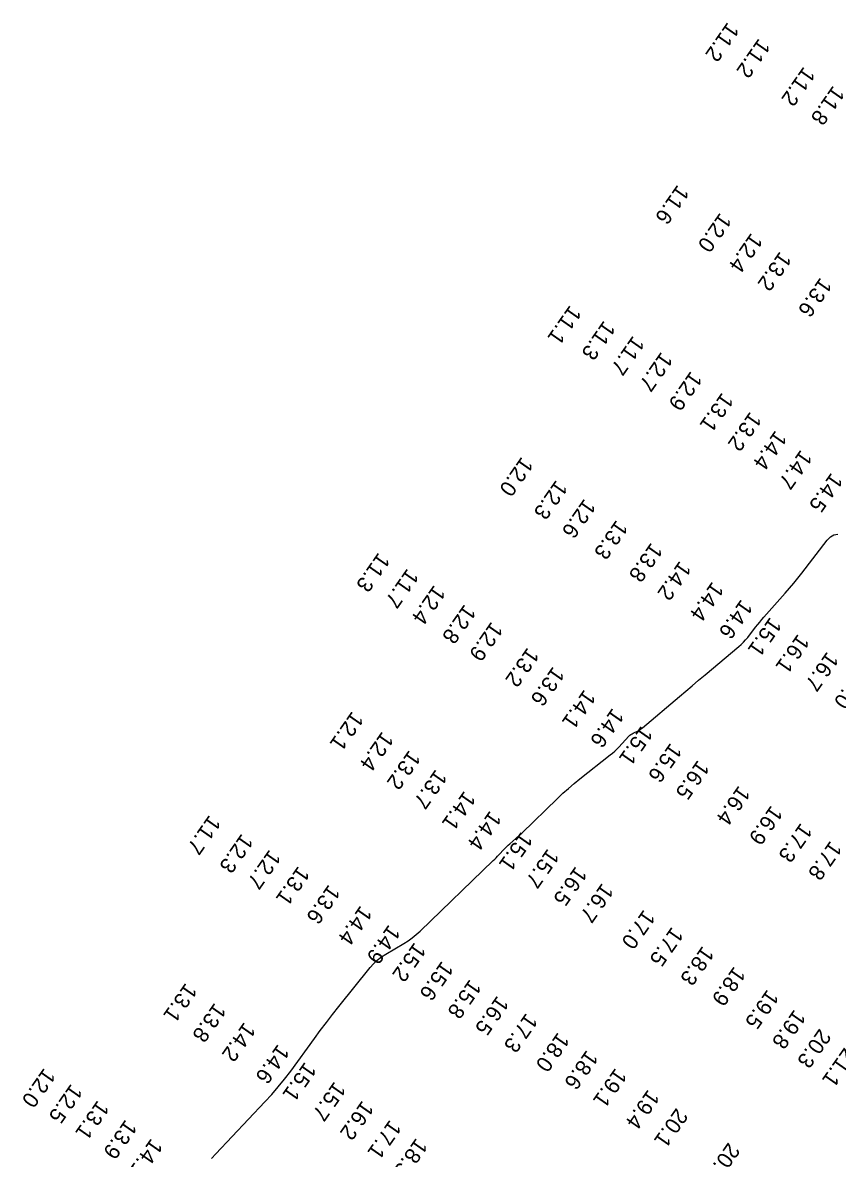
# Model space of a CAD drawing. Extents: x 988130 to 1132882, y 654656 to 841453.
# Drawn here: x 1028917.2 to 1029179.5, y 827333.4 to 827699 of the extents above; entities that cross this region are included whole.
import ezdxf

# ---------------------------------------------------------------- set-up
doc = ezdxf.new("R2010")
doc.units = 0
doc.layers.add('V-TOPO-MAJR', color=7, linetype='Continuous')
doc.layers.add('V-TOPO-SOUN', color=7, linetype='Continuous')

msp = doc.modelspace()

# ---------------------------------------------------------------- linework, layer by layer
at = {"layer": 'V-TOPO-MAJR'}
msp.add_lwpolyline([(1028977.98, 827333.36), (1028979.37, 827334.85), (1028995.18, 827351.56), (1028997.36, 827353.95), (1028999.47, 827356.4), (1029001.5, 827358.92), (1029003.45, 827361.51), (1029011.07, 827371.99), (1029012.99, 827374.6), (1029014.95, 827377.18), (1029016.93, 827379.74), (1029018.95, 827382.28), (1029029.05, 827394.82), (1029030.15, 827396.07), (1029031.35, 827397.21), (1029032.65, 827398.23), (1029034.05, 827399.13), (1029039.84, 827402.53), (1029041.26, 827403.42), (1029042.62, 827404.39), (1029043.91, 827405.43), (1029045.15, 827406.56), (1029068.69, 827429.31), (1029069.14, 827429.74), (1029069.58, 827430.18), (1029070.02, 827430.63), (1029070.46, 827431.08), (1029072.19, 827432.88), (1029072.63, 827433.33), (1029073.08, 827433.76), (1029073.53, 827434.19), (1029074, 827434.61), (1029075.94, 827436.32), (1029076.42, 827436.75), (1029076.9, 827437.18), (1029077.36, 827437.62), (1029077.83, 827438.06), (1029089.4, 827449.27), (1029091.13, 827450.91), (1029092.91, 827452.51), (1029094.72, 827454.06), (1029096.58, 827455.56), (1029106.35, 827463.29), (1029107.08, 827463.88), (1029107.78, 827464.5), (1029108.45, 827465.15), (1029109.11, 827465.82), (1029112.35, 827469.3), (1029112.66, 827469.6), (1029113, 827469.87), (1029113.36, 827470.11), (1029113.74, 827470.32), (1029115.32, 827471.07), (1029115.71, 827471.27), (1029116.08, 827471.5), (1029116.44, 827471.75), (1029116.78, 827472.02), (1029128.62, 827482.06), (1029130.68, 827483.81), (1029132.75, 827485.55), (1029134.81, 827487.3), (1029136.89, 827489.04), (1029147.71, 827498.13), (1029148.49, 827498.82), (1029149.24, 827499.55), (1029149.94, 827500.32), (1029150.6, 827501.12), (1029153.17, 827504.43), (1029153.82, 827505.25), (1029154.49, 827506.06), (1029155.16, 827506.86), (1029155.85, 827507.64), (1029162.71, 827515.39), (1029164.07, 827516.96), (1029165.41, 827518.54), (1029166.72, 827520.15), (1029168, 827521.78), (1029176.23, 827532.43), (1029177.24, 827533.45), (1029178.38, 827534.07), (1029179.66, 827534.3)], dxfattribs=at)

# ---------------------------------------------------------------- texts
at = {"layer": 'V-TOPO-SOUN'}
for s, p in [('11.2 ', (1029144.17, 827699.41)), ('11.2 ', (1029154.21, 827694.18)), ('11.2 ', (1029168.67, 827685.1)), ('11.8 ', (1029178.15, 827678.99)), ('11.6 ', (1029128.07, 827647.08)), ('12.0 ', (1029141.74, 827638.07)), ('12.4 ', (1029151.77, 827631.55)), ('13.2 ', (1029161.02, 827625.6)), ('13.6 ', (1029174.05, 827617.22)), ('11.1 ', (1029093.39, 827608.29)), ('11.3 ', (1029104.34, 827603.35)), ('11.7 ', (1029113.71, 827598.49)), ('12.7 ', (1029122.8, 827593.27)), ('12.9 ', (1029132.31, 827587.07)), ('13.1 ', (1029142.39, 827580.18)), ('13.2 ', (1029151.42, 827574.02)), ('14.4 ', (1029159.57, 827568)), ('14.7 ', (1029167.73, 827561.77)), ('12.0 ', (1029077.86, 827559.5)), ('14.5 ', (1029177.56, 827554.37)), ('12.3 ', (1029088.95, 827552.03)), ('12.6 ', (1029098.02, 827546.01)), ('13.3 ', (1029108.36, 827539.17)), ('13.8 ', (1029119.56, 827531.87)), ('11.3 ', (1029031.76, 827528.68)), ('11.7 ', (1029041.02, 827523.52)), ('14.2 ', (1029128.75, 827525.99)), ('12.4 ', (1029049.66, 827518.23)), ('14.4 ', (1029139.24, 827519.32)), ('14.6 ', (1029148.54, 827513.61)), ('12.8 ', (1029059.45, 827512.02)), ('12.9 ', (1029068.13, 827506.43)), ('15.1 ', (1029157.87, 827507.89)), ('16.1 ', (1029166.82, 827502.46)), ('13.2 ', (1029079.76, 827498.11)), ('16.7 ', (1029176.22, 827496.77)), ('13.6 ', (1029087.95, 827491.98)), ('17.0 ', (1029185.56, 827491.02)), ('14.1 ', (1029098.02, 827484.58)), ('12.1 ', (1029023.27, 827477.58)), ('14.6 ', (1029107.1, 827478.61)), ('15.1 ', (1029116.37, 827472.86)), ('12.4 ', (1029032.94, 827471.08)), ('13.2 ', (1029041.63, 827465.06)), ('15.6 ', (1029125.77, 827467.38)), ('16.5 ', (1029134.59, 827461.87)), ('13.7 ', (1029050.16, 827458.88)), ('14.1 ', (1029059.37, 827451.95)), ('16.4 ', (1029147.76, 827453.65)), ('16.9 ', (1029158.2, 827447.28)), ('11.7 ', (1028977.28, 827444.17)), ('14.4 ', (1029067.66, 827445.58)), ('17.3 ', (1029167.74, 827441.63)), ('12.3 ', (1028987.71, 827438.19)), ('15.1 ', (1029077.72, 827438.76)), ('17.8 ', (1029177.27, 827435.9)), ('12.7 ', (1028996.63, 827433.05)), ('15.7 ', (1029086.25, 827433.37)), ('13.1 ', (1029005.91, 827427.74)), ('16.5 ', (1029095.23, 827427.67)), ('13.6 ', (1029015.74, 827421.81)), ('16.7 ', (1029103.75, 827422.26)), ('14.4 ', (1029025.99, 827415.05)), ('17.0 ', (1029117.18, 827413.74)), ('14.9 ', (1029035.09, 827408.9)), ('17.5 ', (1029126.22, 827408.17)), ('15.2 ', (1029043.35, 827403.19)), ('18.3 ', (1029136.1, 827402.02)), ('15.6 ', (1029052.17, 827397.18)), ('18.9 ', (1029146.25, 827395.43)), ('13.1 ', (1028969.66, 827390.13)), ('15.8 ', (1029061.17, 827391.31)), ('19.5 ', (1029156.95, 827388.01)), ('16.5 ', (1029070.01, 827386.01)), ('13.8 ', (1028978.99, 827383.73)), ('19.8 ', (1029165.64, 827381.58)), ('14.2 ', (1028988.51, 827377.49)), ('17.3 ', (1029079.31, 827380.42)), ('18.0 ', (1029089.54, 827374.22)), ('20.3 ', (1029173.77, 827375.43)), ('14.6 ', (1028999.37, 827370.41)), ('18.6 ', (1029098.79, 827368.52)), ('21.1 ', (1029181.79, 827369.32)), ('12.0 ', (1028924.07, 827362.73)), ('15.1 ', (1029008.06, 827364.68)), ('19.1 ', (1029108.02, 827362.72)), ('12.5 ', (1028932.75, 827357.63)), ('15.7 ', (1029017.56, 827358.39)), ('19.4 ', (1029118.54, 827355.8)), ('13.1 ', (1028941.33, 827352.33)), ('16.2 ', (1029026.53, 827352.25)), ('20.1 ', (1029127.67, 827349.85)), ('13.9 ', (1028950.3, 827346.14)), ('17.1 ', (1029035.41, 827346.07)), ('14.1 ', (1028958.58, 827340.08)), ('18.3 ', (1029043.87, 827340.16)), ('20.3 ', (1029144.41, 827338.76))]:
    msp.add_text(s, height=5, rotation=235, dxfattribs=at).set_placement(p)

doc.saveas('drawing.dxf')
